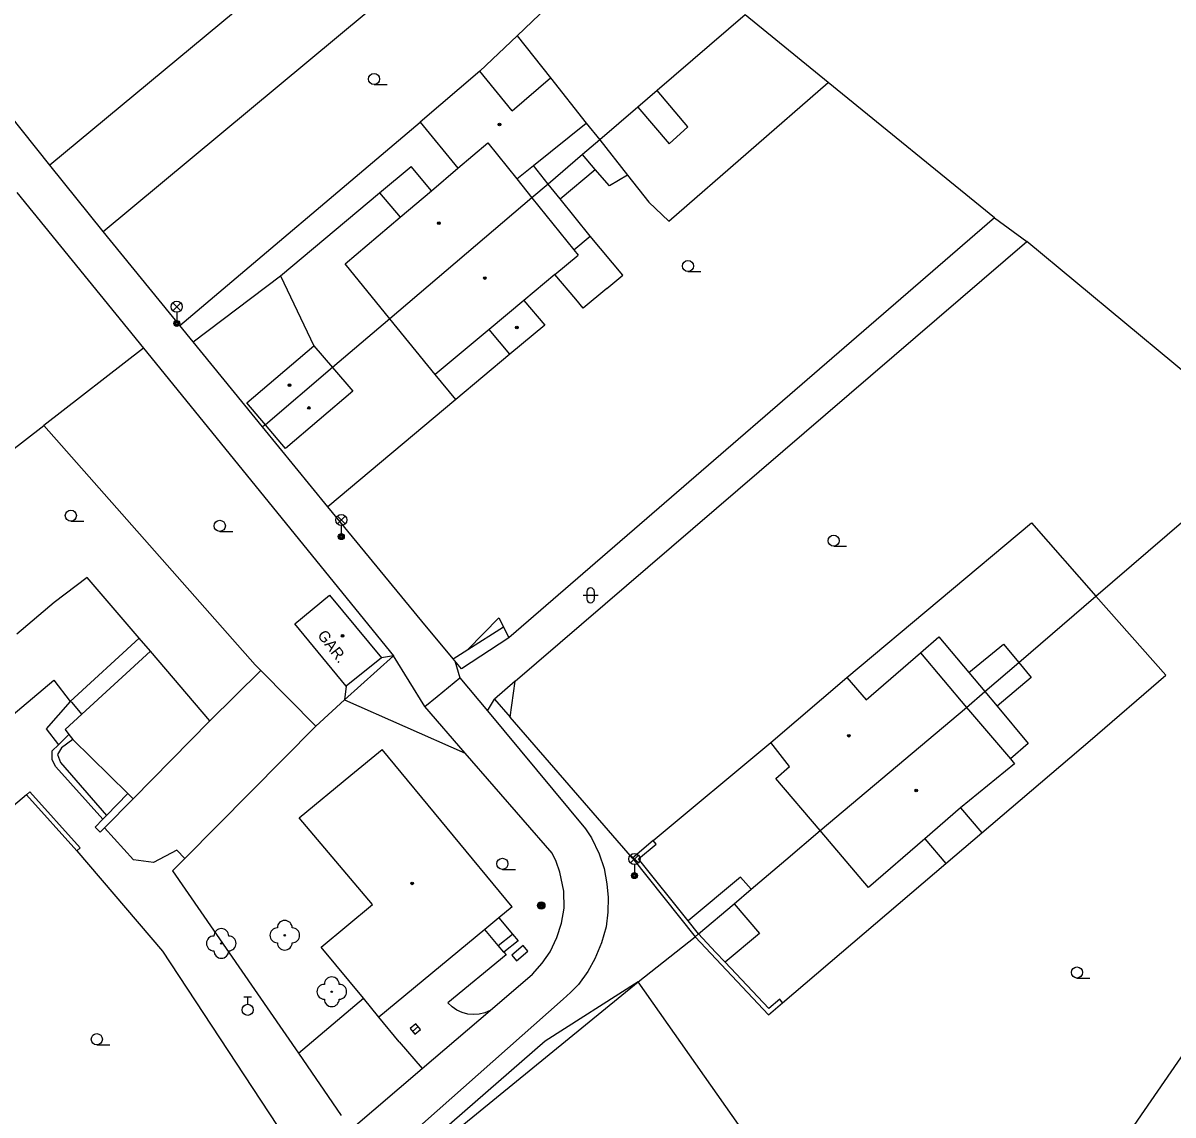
# Model space of a CAD drawing. Extents: x -595546 to -593986, y -1160845 to -1159202.
# Drawn here: x -595051.6 to -594974.1, y -1160655.1 to -1160581.5 of the extents above; entities that cross this region are included whole.
import ezdxf

# ---------------------------------------------------------------- set-up
doc = ezdxf.new("R2010")
doc.units = 0
for name, color, linetype in [('DOP - rozhrani ploch obecne', 7, 'Continuous'), ('Level 22', 7, 'Continuous'), ('Level 24', 7, 'Continuous'), ('Level 25', 7, 'Continuous'), ('Level 27', 7, 'Continuous'), ('Level 28', 7, 'Continuous'), ('Level 33', 7, 'Continuous'), ('Level 36', 7, 'Continuous'), ('Level 39', 7, 'Continuous'), ('Specificka linie pasportu komunikaci', 7, 'Continuous'), ('TM - budovy zdene_ betonove - VP', 7, 'Continuous'), ('TM - chodniky - VP', 7, 'Continuous'), ('TM - letecke snimky - pomocna linie', 7, 'Continuous'), ('TM - plot drateny_ kovovy - VP', 7, 'Continuous'), ('TM - podezdivka plotu - VP', 7, 'Continuous'), ('TM - pomocna konstrukcni linie', 7, 'Continuous'), ('TM - popis objektu', 7, 'Continuous'), ('TM - rozhrani ploch obecne - VP', 7, 'Continuous'), ('TM - zed operna - VP', 7, 'Continuous')]:
    doc.layers.add(name, color=color, linetype=linetype)

msp = doc.modelspace()

# ---------------------------------------------------------------- linework, layer by layer
at = {"layer": 'DOP - rozhrani ploch obecne'}
for points in [[(-595018.19, -1160564.8), (-595049.79, -1160591.05)], [(-595046.2, -1160595.54), (-595014.6, -1160569.24)], [(-594969.25, -1160644.96), (-594989.39, -1160674.2)]]:
    msp.add_lwpolyline(points, dxfattribs=at)
at = {"layer": 'Level 22'}
for centre in [(-595033.96, -1160642.99), (-595038.24, -1160643.54), (-595030.79, -1160646.8)]:
    msp.add_circle(centre, 0.05, dxfattribs=at)
for centre, start, end in [((-595033.96, -1160642.49), 0, 180), ((-595038.74, -1160643.54), 90, 270), ((-595038.24, -1160643.04), 0, 180), ((-595037.74, -1160643.54), 270, 90), ((-595034.46, -1160642.99), 90, 270), ((-595033.46, -1160642.99), 270, 90), ((-595033.96, -1160643.49), 180, 0), ((-595038.24, -1160644.04), 180, 0), ((-595030.79, -1160646.3), 0, 180), ((-595031.29, -1160646.8), 90, 270), ((-595030.29, -1160646.8), 270, 90), ((-595030.79, -1160647.3), 180, 0)]:
    msp.add_arc(centre, 0.5, start, end, dxfattribs=at)
at = {"layer": 'Level 24'}
msp.add_lwpolyline([(-595018.345, -1160644.712), (-595017.576, -1160644.073), (-595017.895, -1160643.688), (-595018.664, -1160644.327)], close=True, dxfattribs=at)
at = {"layer": 'Level 25'}
for radius in [0.25, 0.2, 0.15, 0.1, 0.05]:
    msp.add_circle((-595016.67, -1160640.98), radius, dxfattribs=at)
at = {"layer": 'Level 27'}
msp.add_line((-595025.352, -1160649.47), (-595024.968, -1160649.15), dxfattribs=at)
msp.add_lwpolyline([(-595025.192, -1160649.662), (-595024.808, -1160649.342), (-595025.128, -1160648.958), (-595025.512, -1160649.278)], close=True, dxfattribs=at)
at = {"layer": 'Level 28'}
for p, q in [((-595036.71, -1160647.145), (-595036.21, -1160647.145)), ((-595036.46, -1160647.645), (-595036.46, -1160647.145))]:
    msp.add_line(p, q, dxfattribs=at)
msp.add_circle((-595036.46, -1160648.02), 0.375, dxfattribs=at)
at = {"layer": 'Level 33'}
for p, q in [((-595041.505, -1160600.87), (-595040.975, -1160600.34)), ((-595041.505, -1160600.34), (-595040.975, -1160600.87)), ((-595041.24, -1160600.98), (-595041.24, -1160601.73)), ((-595030.415, -1160615.25), (-595029.885, -1160614.72)), ((-595030.415, -1160614.72), (-595029.885, -1160615.25)), ((-595030.15, -1160615.36), (-595030.15, -1160616.11)), ((-595010.655, -1160638.11), (-595010.125, -1160637.58)), ((-595010.655, -1160637.58), (-595010.125, -1160638.11)), ((-595010.39, -1160638.22), (-595010.39, -1160638.97))]:
    msp.add_line(p, q, dxfattribs=at)
for centre, radius in [((-595041.24, -1160600.605), 0.375), ((-595041.24, -1160601.73), 0.2), ((-595041.24, -1160601.73), 0.145), ((-595041.24, -1160601.73), 0.0876), ((-595030.15, -1160614.985), 0.375), ((-595030.15, -1160616.11), 0.2), ((-595030.15, -1160616.11), 0.145), ((-595030.15, -1160616.11), 0.0876), ((-595010.39, -1160637.845), 0.375), ((-595010.39, -1160638.97), 0.2), ((-595010.39, -1160638.97), 0.145), ((-595010.39, -1160638.97), 0.0876)]:
    msp.add_circle(centre, radius, dxfattribs=at)
at = {"layer": 'Level 36'}
for p, q in [((-595027.94, -1160585.625), (-595027.065, -1160585.625)), ((-595006.78, -1160598.235), (-595005.905, -1160598.235)), ((-595048.38, -1160615.065), (-595047.505, -1160615.065)), ((-595038.34, -1160615.755), (-595037.465, -1160615.755)), ((-594996.96, -1160616.755), (-594996.085, -1160616.755)), ((-595013.596, -1160619.816), (-595013.596, -1160620.316)), ((-595013.096, -1160619.816), (-595013.096, -1160620.316)), ((-595013.846, -1160620.066), (-595012.846, -1160620.066)), ((-595019.29, -1160638.545), (-595018.415, -1160638.545)), ((-594980.56, -1160645.875), (-594979.685, -1160645.875)), ((-595046.63, -1160650.375), (-595045.755, -1160650.375))]:
    msp.add_line(p, q, dxfattribs=at)
for centre in [(-595027.94, -1160585.25), (-595006.78, -1160597.86), (-595048.38, -1160614.69), (-595038.34, -1160615.38), (-594996.96, -1160616.38), (-595019.29, -1160638.17), (-594980.56, -1160645.5), (-595046.63, -1160650)]:
    msp.add_circle(centre, 0.375, dxfattribs=at)
for centre, start, end in [((-595013.346, -1160619.816), 0, 180), ((-595013.346, -1160620.316), 180, 0)]:
    msp.add_arc(centre, 0.25, start, end, dxfattribs=at)
at = {"layer": 'Level 39'}
for centre, radius in [((-595019.49, -1160588.31), 0.09), ((-595019.49, -1160588.31), 0.0398), ((-595023.57, -1160594.97), 0.09), ((-595023.57, -1160594.97), 0.0398), ((-595020.48, -1160598.67), 0.09), ((-595020.48, -1160598.67), 0.0398), ((-595018.32, -1160602), 0.09), ((-595018.32, -1160602), 0.0398), ((-595033.64, -1160605.89), 0.09), ((-595033.64, -1160605.89), 0.0398), ((-595032.33, -1160607.43), 0.09), ((-595032.33, -1160607.43), 0.0398), ((-595030.06, -1160622.8), 0.09), ((-595030.06, -1160622.8), 0.0398), ((-594995.94, -1160629.53), 0.09), ((-594995.94, -1160629.53), 0.0398), ((-594991.39, -1160633.23), 0.09), ((-594991.39, -1160633.23), 0.0398), ((-595025.38, -1160639.49), 0.09), ((-595025.38, -1160639.49), 0.0398)]:
    msp.add_circle(centre, radius, dxfattribs=at)
at = {"layer": 'Specificka linie pasportu komunikaci'}
for points in [[(-595021.63, -1160623.73), (-595019.53, -1160621.59), (-595019.21, -1160622.2)], [(-595024.53, -1160627.57), (-595026.63, -1160624.14)], [(-595022.5, -1160624.48), (-595022.15, -1160625.63)], [(-595002.53, -1160639.891), (-595003.23, -1160639.07), (-595006.771, -1160642.021)], [(-595010.13, -1160646.14), (-595016.4, -1160650.13), (-595036.85, -1160667.95)]]:
    msp.add_lwpolyline(points, dxfattribs=at)
at = {"layer": 'TM - budovy zdene_ betonove - VP'}
for points in [[(-595020.81, -1160584.73), (-595024.84, -1160588.15)], [(-595018.63, -1160587.39), (-595020.81, -1160584.73)], [(-595018.63, -1160587.39), (-595016.05, -1160585.16)], [(-595016.05, -1160585.16), (-595013.64, -1160588.22)], [(-595024.84, -1160588.15), (-595022.29, -1160591.26)], [(-595017.2, -1160591.09), (-595013.64, -1160588.22)], [(-595022.29, -1160591.26), (-595020.27, -1160589.55)], [(-595020.27, -1160589.55), (-595018.31, -1160591.99)], [(-595018.31, -1160591.99), (-595017.2, -1160591.09)], [(-595024.08, -1160592.78), (-595022.29, -1160591.26)], [(-595018.31, -1160591.99), (-595017.3, -1160593.25)], [(-595026.18, -1160594.56), (-595024.08, -1160592.78)], [(-595017.3, -1160593.25), (-595026.88, -1160601.42)], [(-595017.3, -1160593.25), (-595014.47, -1160596.76)], [(-595029.9, -1160597.71), (-595026.18, -1160594.56)], [(-595015.75, -1160598.44), (-595014.18, -1160597.13)], [(-595014.47, -1160596.76), (-595014.18, -1160597.13)], [(-595026.88, -1160601.42), (-595029.9, -1160597.71)], [(-595015.75, -1160598.44), (-595017.84, -1160600.18)], [(-595017.84, -1160600.18), (-595020.19, -1160602.14)], [(-595017.84, -1160600.18), (-595016.43, -1160601.84)], [(-595023.82, -1160605.17), (-595026.88, -1160601.42)], [(-595016.43, -1160601.84), (-595018.79, -1160603.81)], [(-595020.19, -1160602.14), (-595023.82, -1160605.17)], [(-595018.79, -1160603.81), (-595020.19, -1160602.14)], [(-595036.52, -1160607.08), (-595032.01, -1160603.23)], [(-595032.01, -1160603.23), (-595030.74, -1160604.7)], [(-595030.74, -1160604.7), (-595035.27, -1160608.56)], [(-595030.74, -1160604.7), (-595029.38, -1160606.29)], [(-595029.38, -1160606.29), (-595033.92, -1160610.16)], [(-595035.27, -1160608.56), (-595036.52, -1160607.08)], [(-595033.92, -1160610.16), (-595035.27, -1160608.56)], [(-595047.28, -1160618.87), (-595049.51, -1160620.55)], [(-595043.78, -1160622.95), (-595047.28, -1160618.87)], [(-595049.51, -1160620.55), (-595052.03, -1160622.68)], [(-595033.29, -1160621.99), (-595030.94, -1160620.05)], [(-595030.94, -1160620.05), (-595027.45, -1160624.27)], [(-595029.82, -1160626.2), (-595033.29, -1160621.99)], [(-595048.43, -1160627.22), (-595043.78, -1160622.95)], [(-595027.45, -1160624.27), (-595029.82, -1160626.2)], [(-594994.76, -1160627.12), (-594991.11, -1160623.95)], [(-594991.11, -1160623.95), (-594988, -1160627.63)], [(-595053.86, -1160629.42), (-595049.53, -1160625.78)], [(-595049.53, -1160625.78), (-595048.43, -1160627.22)], [(-595001.2, -1160630), (-594996.07, -1160625.61)], [(-594996.07, -1160625.61), (-594994.76, -1160627.12)], [(-594997.87, -1160635.93), (-594988, -1160627.63)], [(-594988, -1160627.63), (-594985.05, -1160631.1)], [(-595029.5, -1160632.2), (-595027.39, -1160630.47)], [(-595018.63, -1160641.07), (-595027.39, -1160630.47)], [(-594999.93, -1160631.62), (-595001.2, -1160630)], [(-594984.78, -1160631.42), (-594988.42, -1160634.4)], [(-594985.05, -1160631.1), (-594984.78, -1160631.42)], [(-595032.99, -1160635.08), (-595029.5, -1160632.2)], [(-595000.85, -1160632.42), (-594999.93, -1160631.62)], [(-594997.87, -1160635.93), (-595000.85, -1160632.42)], [(-594988.42, -1160634.4), (-594990.81, -1160636.48)], [(-595028.05, -1160640.91), (-595032.99, -1160635.08)], [(-594994.61, -1160639.77), (-594997.87, -1160635.93)], [(-594990.81, -1160636.48), (-594994.61, -1160639.77)], [(-595031.5, -1160643.8), (-595028.05, -1160640.91)], [(-595018.63, -1160641.07), (-595019.53, -1160641.81)], [(-595019.53, -1160641.81), (-595020.47, -1160642.6)], [(-595020.47, -1160642.6), (-595027.61, -1160648.51)], [(-595028.66, -1160647.24), (-595031.5, -1160643.8)], [(-595027.61, -1160648.51), (-595028.66, -1160647.24)]]:
    msp.add_lwpolyline(points, dxfattribs=at)
at = {"layer": 'TM - chodniky - VP'}
for points in [[(-595023.69, -1160626.88), (-595022.15, -1160625.63)], [(-595022.15, -1160625.63), (-595020.292, -1160627.865)], [(-595024.53, -1160627.57), (-595023.69, -1160626.88)], [(-595021.8, -1160630.71), (-595024.53, -1160627.57)], [(-595020.292, -1160627.865), (-595013.69, -1160635.81)], [(-595015.93, -1160637.45), (-595021.8, -1160630.71)], [(-595013.69, -1160635.81), (-595013.28, -1160636.42), (-595012.76, -1160637.49), (-595012.42, -1160638.48), (-595012.25, -1160639.52), (-595012.16, -1160640.45), (-595012.18, -1160641.44), (-595012.3, -1160642.43), (-595012.61, -1160643.51), (-595013.05, -1160644.59), (-595013.53, -1160645.44), (-595014.17, -1160646.3), (-595014.7, -1160646.85), (-595015.2, -1160647.3)], [(-595017.26, -1160645.61), (-595016.6, -1160644.88), (-595016.07, -1160644.11), (-595015.62, -1160643.15), (-595015.31, -1160642.17), (-595015.13, -1160641.16), (-595015.16, -1160640.01), (-595015.42, -1160638.74), (-595015.67, -1160638.02), (-595015.93, -1160637.45)], [(-595020.12, -1160648.06), (-595017.26, -1160645.61)], [(-595015.2, -1160647.3), (-595037.91, -1160667.43)], [(-595024.69, -1160651.97), (-595020.12, -1160648.06)], [(-595029.51, -1160656.09), (-595024.69, -1160651.97)]]:
    msp.add_lwpolyline(points, dxfattribs=at)
at = {"layer": 'TM - letecke snimky - pomocna linie'}
for points in [[(-595029.93, -1160627.12), (-595021.8, -1160630.71)], [(-595048.25, -1160629.78), (-595044.54, -1160633.44)], [(-595003.67, -1160640.86), (-595001.97, -1160642.86), (-595004.27, -1160644.81)], [(-595033.04, -1160650.95), (-595028.66, -1160647.24)], [(-595020.12, -1160648.06), (-595020.48, -1160648.21), (-595020.86, -1160648.31), (-595021.24, -1160648.33), (-595021.63, -1160648.3), (-595022.01, -1160648.19), (-595022.36, -1160648.03), (-595022.68, -1160647.81), (-595022.96, -1160647.54)]]:
    msp.add_lwpolyline(points, dxfattribs=at)
at = {"layer": 'TM - plot drateny_ kovovy - VP'}
for points in [[(-594997.33, -1160585.48), (-595002.92, -1160580.91)], [(-595049.79, -1160591.05), (-595056.23, -1160583.02)], [(-594986.13, -1160594.62), (-594997.33, -1160585.48)], [(-595046.2, -1160595.54), (-595049.79, -1160591.05)], [(-595052.02, -1160592.91), (-595043.48, -1160603.39)], [(-594986.13, -1160594.62), (-595018.85, -1160622.94)], [(-595041.03, -1160601.87), (-595046.2, -1160595.54)], [(-595018.43, -1160625.86), (-594983.95, -1160596.2)], [(-594967.43, -1160609.91), (-594983.95, -1160596.2)], [(-595040.14, -1160602.97), (-595041.03, -1160601.87)], [(-595043.48, -1160603.39), (-595026.63, -1160624.14)], [(-595035.45, -1160608.71), (-595040.14, -1160602.97)], [(-595031.06, -1160614.1), (-595035.45, -1160608.71)], [(-595024.71, -1160621.8), (-595031.06, -1160614.1)], [(-595022.6, -1160624.35), (-595024.71, -1160621.8)], [(-595018.85, -1160622.94), (-595022.04, -1160625.03), (-595022.5, -1160624.48)], [(-595026.63, -1160624.14), (-595029.93, -1160627.12)], [(-595022.5, -1160624.48), (-595022.6, -1160624.35)], [(-595018.77, -1160628.29), (-595018.43, -1160625.86)], [(-595029.93, -1160627.12), (-595031.87, -1160628.89)], [(-595010.53, -1160637.79), (-595018.77, -1160628.29)], [(-595031.87, -1160628.89), (-595040.69, -1160637.81)], [(-595009.12, -1160636.61), (-595001.2, -1160630)], [(-595047.76, -1160637.09), (-595051.15, -1160633.31)], [(-595006.77, -1160642.02), (-595010.11, -1160637.83), (-595008.92, -1160636.84), (-595009.12, -1160636.61)], [(-595040.69, -1160637.81), (-595041.52, -1160638.64)], [(-595041.52, -1160638.64), (-595033.04, -1160650.95)], [(-595006.07, -1160642.9), (-595006.77, -1160642.02)], [(-595010.13, -1160646.14), (-595006.3, -1160643.09)], [(-595004.92, -1160644.12), (-595006.07, -1160642.9)], [(-595004.27, -1160644.81), (-595004.92, -1160644.12)], [(-595000.4, -1160647.54), (-595000.6, -1160647.31), (-595001.33, -1160647.93), (-595004.27, -1160644.81)], [(-595031.69, -1160663.74), (-595010.13, -1160646.14)], [(-595002.8, -1160656.58), (-595010.13, -1160646.14)], [(-595033.04, -1160650.95), (-595030.16, -1160655.14)]]:
    msp.add_lwpolyline(points, dxfattribs=at)
at = {"layer": 'TM - podezdivka plotu - VP'}
for points in [[(-595051.37, -1160633.51), (-595051.15, -1160633.31)], [(-595047.98, -1160637.29), (-595051.37, -1160633.51)], [(-595009.12, -1160636.61), (-595010.53, -1160637.79)], [(-595047.76, -1160637.09), (-595047.98, -1160637.29)], [(-595010.53, -1160637.79), (-595006.3, -1160643.09)], [(-595006.3, -1160643.09), (-595001.36, -1160648.36)], [(-595001.36, -1160648.36), (-595000.4, -1160647.54)]]:
    msp.add_lwpolyline(points, dxfattribs=at)
at = {"layer": 'TM - pomocna konstrukcni linie'}
for points in [[(-595020.292, -1160627.865), (-595019.83, -1160627.07)], [(-595026.24, -1160650.17), (-595024.69, -1160651.97)]]:
    msp.add_lwpolyline(points, dxfattribs=at)
at = {"layer": 'TM - rozhrani ploch obecne - VP'}
for points in [[(-595014.27, -1160578.46), (-595018.3, -1160582.33)], [(-595002.92, -1160580.91), (-595008.86, -1160586.03)], [(-595020.81, -1160584.73), (-595018.3, -1160582.33)], [(-595018.3, -1160582.33), (-595016.05, -1160585.16)], [(-595008.07, -1160594.83), (-594997.33, -1160585.48)], [(-595010.17, -1160587.15), (-595008.04, -1160589.63), (-595006.79, -1160588.47), (-595008.86, -1160586.03)], [(-595008.86, -1160586.03), (-595010.17, -1160587.15)], [(-595010.17, -1160587.15), (-595012.73, -1160589.36)], [(-595041.03, -1160601.87), (-595024.84, -1160588.15)], [(-595013.64, -1160588.22), (-595012.73, -1160589.36)], [(-595012.73, -1160589.36), (-595013.88, -1160590.34)], [(-595012.73, -1160589.36), (-595010.86, -1160591.74)], [(-595013.88, -1160590.34), (-595016.21, -1160592.33)], [(-595013.03, -1160591.35), (-595013.88, -1160590.34)], [(-595027.58, -1160592.93), (-595025.45, -1160591.14)], [(-595024.08, -1160592.78), (-595025.45, -1160591.14)], [(-595016.21, -1160592.33), (-595017.2, -1160591.09)], [(-595015.4, -1160593.33), (-595013.03, -1160591.35)], [(-595010.86, -1160591.74), (-595012.08, -1160592.46), (-595013.03, -1160591.35)], [(-595010.86, -1160591.74), (-595009.43, -1160593.56)], [(-595016.21, -1160592.33), (-595017.3, -1160593.25)], [(-595015.4, -1160593.33), (-595016.21, -1160592.33)], [(-595034.25, -1160598.53), (-595027.58, -1160592.93)], [(-595027.58, -1160592.93), (-595026.18, -1160594.56)], [(-595013.38, -1160595.84), (-595015.4, -1160593.33)], [(-595009.43, -1160593.56), (-595008.07, -1160594.83)], [(-594986.13, -1160594.62), (-594983.95, -1160596.2)], [(-595014.47, -1160596.76), (-595013.38, -1160595.84)], [(-595011.18, -1160598.48), (-595013.38, -1160595.84)], [(-595040.14, -1160602.97), (-595034.25, -1160598.53)], [(-595034.25, -1160598.53), (-595032.01, -1160603.23)], [(-595014.34, -1160600.09), (-595015.75, -1160598.44)], [(-595012.25, -1160599.37), (-595011.18, -1160598.48)], [(-595012.25, -1160599.37), (-595013.85, -1160600.7)], [(-595013.85, -1160600.7), (-595014.34, -1160600.09)], [(-595026.88, -1160601.42), (-595030.74, -1160604.7)], [(-595043.48, -1160603.39), (-595050.21, -1160608.61)], [(-595018.79, -1160603.81), (-595022.43, -1160606.87)], [(-595022.43, -1160606.87), (-595023.82, -1160605.17)], [(-595022.43, -1160606.87), (-595031.06, -1160614.1)], [(-595058.33, -1160614.91), (-595050.21, -1160608.61)], [(-595050.21, -1160608.61), (-595035.96, -1160624.75)], [(-595035.27, -1160608.56), (-595035.45, -1160608.71)], [(-594979.28, -1160620.12), (-594967.43, -1160609.91)], [(-594996.07, -1160625.61), (-594983.63, -1160615.18)], [(-594983.63, -1160615.18), (-594979.28, -1160620.12)], [(-594984.49, -1160624.6), (-594979.28, -1160620.12)], [(-594974.58, -1160625.45), (-594979.28, -1160620.12)], [(-595021.63, -1160623.73), (-595019.21, -1160622.2)], [(-595019.21, -1160622.2), (-595018.85, -1160622.94)], [(-595043.02, -1160623.84), (-595043.78, -1160622.95)], [(-594991.11, -1160623.95), (-594989.87, -1160622.87), (-594987.84, -1160625.28)], [(-595022.6, -1160624.35), (-595021.63, -1160623.73)], [(-594987.84, -1160625.28), (-594985.52, -1160623.36), (-594984.49, -1160624.6)], [(-595043.02, -1160623.84), (-595047.65, -1160628.09)], [(-595039, -1160628.54), (-595043.02, -1160623.84)], [(-595026.63, -1160624.14), (-595027.45, -1160624.27)], [(-595035.57, -1160625.13), (-595039, -1160628.54)], [(-595035.96, -1160624.75), (-595035.57, -1160625.13)], [(-595035.57, -1160625.13), (-595031.87, -1160628.89)], [(-594987.84, -1160625.28), (-594986.76, -1160626.56)], [(-594986.76, -1160626.56), (-594984.49, -1160624.6)], [(-594984.49, -1160624.6), (-594983.65, -1160625.61), (-594985.95, -1160627.54)], [(-595018.43, -1160625.86), (-595019.83, -1160627.07)], [(-594979.66, -1160629.86), (-594974.58, -1160625.45)], [(-595029.82, -1160626.2), (-595029.93, -1160627.12)], [(-594988, -1160627.63), (-594986.76, -1160626.56)], [(-594986.76, -1160626.56), (-594985.95, -1160627.54)], [(-595048.43, -1160627.22), (-595050.05, -1160629.07), (-595049.21, -1160630.14)], [(-595048.3, -1160627.29), (-595048.43, -1160627.22)], [(-595047.65, -1160628.09), (-595048.3, -1160627.29)], [(-595019.83, -1160627.07), (-595018.77, -1160628.29)], [(-594985.95, -1160627.54), (-594983.84, -1160630.05), (-594985.05, -1160631.1)], [(-595047.65, -1160628.09), (-595048.77, -1160629.12)], [(-595048.77, -1160629.12), (-595048.51, -1160629.44)], [(-595039, -1160628.54), (-595044.18, -1160633.79)], [(-595049.21, -1160630.14), (-595048.51, -1160629.44)], [(-595048.25, -1160629.78), (-595049, -1160630.34)], [(-595048.51, -1160629.44), (-595048.25, -1160629.78)], [(-594986.97, -1160636.09), (-594979.66, -1160629.86)], [(-595046.22, -1160635.15), (-595049.39, -1160631.63), (-595049.63, -1160631.15), (-595049.63, -1160630.56), (-595049.21, -1160630.14)], [(-595049, -1160630.34), (-595049.27, -1160630.81)], [(-595049.27, -1160630.81), (-595049.07, -1160631.33)], [(-595049.07, -1160631.33), (-595045.98, -1160634.91)], [(-595051.37, -1160633.51), (-595055.45, -1160636.96)], [(-595046.11, -1160635.74), (-595044.18, -1160633.79)], [(-595044.54, -1160633.44), (-595045.98, -1160634.91)], [(-595044.18, -1160633.79), (-595044.54, -1160633.44)], [(-594988.42, -1160634.4), (-594986.97, -1160636.09)], [(-595046.22, -1160635.15), (-595046.75, -1160635.69)], [(-595045.98, -1160634.91), (-595046.22, -1160635.15)], [(-595046.75, -1160635.69), (-595046.4, -1160636.04)], [(-595046.4, -1160636.04), (-595046.11, -1160635.74)], [(-595046.11, -1160635.74), (-595044.16, -1160637.9)], [(-595002.53, -1160639.89), (-595000.19, -1160637.9), (-594997.87, -1160635.93)], [(-594989.39, -1160638.15), (-594986.97, -1160636.09)], [(-594990.81, -1160636.48), (-594989.39, -1160638.15)], [(-595047.98, -1160637.29), (-595042.21, -1160644.06)], [(-595040.69, -1160637.81), (-595041.23, -1160637.24), (-595042.81, -1160638.08), (-595044.16, -1160637.9)], [(-595000.4, -1160647.54), (-594989.39, -1160638.15)], [(-595003.67, -1160640.86), (-595002.53, -1160639.89)], [(-595006.07, -1160642.9), (-595003.67, -1160640.86)], [(-595019.53, -1160641.81), (-595018.61, -1160642.91)], [(-595019.58, -1160643.67), (-595020.47, -1160642.6)], [(-595019.58, -1160643.67), (-595018.61, -1160642.91)], [(-595018.61, -1160642.91), (-595018.22, -1160643.37), (-595019.2, -1160644.13)], [(-595006.3, -1160643.09), (-595006.07, -1160642.9)], [(-595019.2, -1160644.13), (-595019.58, -1160643.67)], [(-595042.21, -1160644.06), (-595034.48, -1160655.81)]]:
    msp.add_lwpolyline(points, dxfattribs=at)
at = {"layer": 'TM - zed operna - VP'}
for points in [[(-595019.03, -1160644.32), (-595022.96, -1160647.54)], [(-595019.2, -1160644.13), (-595019.03, -1160644.32)], [(-595026.24, -1160650.17), (-595027.61, -1160648.51)]]:
    msp.add_lwpolyline(points, dxfattribs=at)

# ---------------------------------------------------------------- texts
at = {"layer": 'TM - popis objektu'}
msp.add_text('GAR.', height=0.75, rotation=307.75, dxfattribs=at).set_placement((-595031.8, -1160622.77))

doc.saveas('drawing.dxf')
